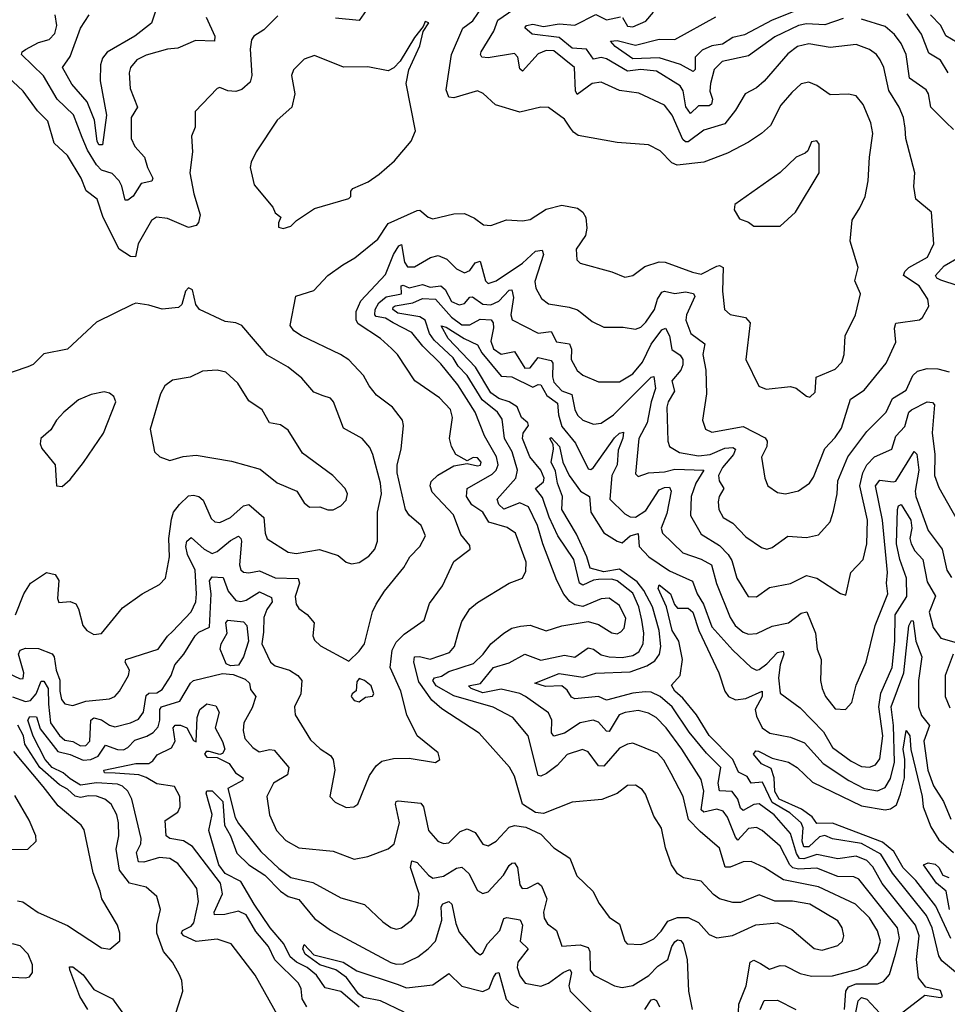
# Model space of a CAD drawing. Extents: x 1552033 to 1694788, y 811965 to 917215.
# Tile 505 of 632: x 1643073 to 1646601, y 895965 to 899707. Entities that reach past the tile are written whole.
import ezdxf

# ---------------------------------------------------------------- set-up
doc = ezdxf.new("R2010")
doc.units = 0

msp = doc.modelspace()

# ---------------------------------------------------------------- linework, layer by layer
at = {"layer": '0CON20XD'}
for points in [[(1643025, 897225.7), (1643075, 897202), (1643086.3, 897203.7), (1643088.7, 897225), (1643069.2, 897295), (1643075, 897310.7), (1643095, 897319), (1643145, 897317), (1643196.9, 897296.9), (1643204.9, 897284.9), (1643212.8, 897235), (1643226.6, 897196.6), (1643225.7, 897155), (1643233.1, 897123.1), (1643245, 897106.7), (1643275, 897100.4), (1643325, 897117.5), (1643414.7, 897125.3), (1643434.7, 897135.3), (1643453.5, 897155), (1643487.9, 897215), (1643490.8, 897235), (1643474.4, 897265), (1643477.1, 897275), (1643600, 897315), (1643635, 897364.5), (1643655, 897381.5), (1643725, 897457.1), (1643742.7, 897495), (1643746.2, 897525), (1643740.4, 897615), (1643711.8, 897675), (1643704.8, 897705), (1643709.1, 897725), (1643725, 897739.1), (1643775, 897695.2), (1643805, 897678.6), (1643825, 897685.2), (1643875, 897727.9), (1643905, 897744.6), (1643915, 897735.8), (1643916.7, 897725), (1643908.9, 897635), (1643915, 897616.7), (1643925, 897607.7), (1643945, 897604.7), (1643985, 897612), (1644045.2, 897585.2), (1644132.9, 897582.9), (1644137.4, 897565), (1644121.1, 897515), (1644125.4, 897485.4), (1644135, 897469.2), (1644166.9, 897446.9), (1644192.9, 897415), (1644188.6, 897365), (1644195, 897348.8), (1644217.6, 897327.6), (1644325, 897268.8), (1644365, 897306.4), (1644384.2, 897335), (1644415, 897456.7), (1644429.4, 897485), (1644461.1, 897535), (1644534.5, 897625), (1644557.3, 897665), (1644594.6, 897705), (1644617.1, 897745), (1644600.8, 897785), (1644555, 897823.9), (1644541.2, 897845), (1644508.9, 897985), (1644508.8, 898015), (1644524.6, 898075), (1644532.9, 898165), (1644529.4, 898185), (1644491.5, 898235), (1644430.5, 898280.5), (1644401.9, 898315), (1644381.4, 898355), (1644325, 898414.6), (1644293.6, 898435), (1644144.6, 898505), (1644115.5, 898525), (1644102.2, 898545), (1644123.6, 898656.4), (1644192.6, 898677.4), (1644245.7, 898735), (1644302.5, 898775), (1644348.5, 898801.5), (1644435, 898873.1), (1644475, 898932.1), (1644585, 898982.2), (1644595, 898982.9), (1644626.6, 898956.6), (1644645, 898950.7), (1644725, 898968.8), (1644765, 898970.5), (1644803.2, 898953.2), (1644837.5, 898927.5), (1644865, 898924.3), (1644925, 898946), (1644985, 898942.5), (1645015, 898947.1), (1645075, 898987.5), (1645135, 899002.5), (1645195, 898990.6), (1645215.3, 898975.3), (1645226.9, 898955), (1645230.5, 898915), (1645225, 898886.7), (1645190, 898835), (1645192.5, 898795), (1645205, 898781.5), (1645325, 898748.5), (1645375, 898728.2), (1645405, 898734.7), (1645451, 898769), (1645505, 898787.2), (1645528, 898785), (1645632.7, 898747.3), (1645665, 898740), (1645725, 898770.3), (1645735, 898772.9), (1645748.2, 898765), (1645746.2, 898675), (1645753.5, 898605), (1645775, 898586.9), (1645833.8, 898575), (1645850.8, 898555), (1645834.4, 898415), (1645884.4, 898314.4), (1645912.5, 898302.5), (1646005, 898312.5), (1646026.2, 898306.2), (1646065, 898275.8), (1646077.7, 898272.3), (1646098.8, 898291.2), (1646102.1, 898347.9), (1646175, 898378.9), (1646200, 898405), (1646209.3, 898435), (1646212.5, 898505), (1646251.9, 898585), (1646270.6, 898665), (1646250, 898715), (1646261.9, 898765), (1646231.8, 898865), (1646239.4, 898945), (1646268.3, 898991.7), (1646288.5, 899035), (1646300, 899095), (1646304.6, 899184.6), (1646317.8, 899275), (1646310.3, 899315), (1646280.8, 899385), (1646255, 899417.1), (1646225, 899424.4), (1646155, 899421.5), (1646105, 899457.1), (1646075, 899469.5), (1646045, 899463.3), (1646009.2, 899430.7), (1645967.5, 899382.5), (1645929.3, 899305), (1645894.5, 899275), (1645845, 899241.5), (1645765, 899200.4), (1645674.6, 899165.4), (1645573.7, 899153.6), (1645553.7, 899163.6), (1645509.1, 899209.1), (1645465, 899231.1), (1645345, 899240.8), (1645197.3, 899267.3), (1645179.1, 899279.1), (1645168.6, 899295), (1645145, 899328.5), (1645085, 899373.5), (1645055, 899374.5), (1644975, 899356.2), (1644882.9, 899382.9), (1644836.1, 899426.1), (1644815, 899437.3), (1644725, 899410), (1644705, 899412.2), (1644695, 899440), (1644715.2, 899575), (1644759.3, 899675), (1644796.8, 899703.2), (1644835, 899758.9)], [(1643046.2, 897133.9), (1643095, 897115.4), (1643115, 897119.2), (1643136.4, 897145), (1643155, 897192.9), (1643165, 897192.9), (1643181.2, 897165), (1643183.3, 897105), (1643191.2, 897035), (1643225, 896986.5), (1643245, 896968.8), (1643275, 896963.5), (1643305, 896947.5), (1643325, 896948.9), (1643340.6, 896965), (1643344.4, 897045), (1643355, 897053.3), (1643385, 897046.6), (1643415, 897025.2), (1643435, 897019.8), (1643495, 897034), (1643525, 897048.4), (1643543.8, 897075), (1643555, 897138.8), (1643565, 897147.4), (1643595, 897148), (1643615, 897161.6), (1643650, 897215), (1643663.6, 897255), (1643698.2, 897295), (1643740.5, 897365), (1643755, 897378.9), (1643795, 897398.8), (1643802.1, 897525), (1643795.6, 897574.4), (1643805, 897590), (1643847.3, 897587.3), (1643866.2, 897535), (1643895, 897499.5), (1643915, 897495.7), (1643935, 897500.2), (1643985, 897532), (1644031, 897511), (1644033.9, 897495), (1644013.6, 897465), (1644002.4, 897435), (1644000.3, 897379.7), (1643994.8, 897334.8), (1644026.9, 897265), (1644045, 897251.7), (1644100, 897235), (1644131.5, 897215), (1644146, 897196), (1644142.2, 897145), (1644118.5, 897095), (1644121.4, 897065), (1644179.7, 896969.7), (1644215.9, 896935.9), (1644255, 896910), (1644265.7, 896895), (1644271.4, 896855), (1644252.9, 896755), (1644272.6, 896732.6), (1644315, 896712.5), (1644344.5, 896715.5), (1644359.2, 896725), (1644404.3, 896835), (1644428.9, 896871.1), (1644450.7, 896889.3), (1644495, 896898.9), (1644555, 896900.8), (1644655, 896883.8), (1644671.2, 896895), (1644665, 896920), (1644585, 896985.7), (1644545.2, 897065.2), (1644523.2, 897155), (1644482.2, 897245), (1644490.5, 897310.5), (1644505, 897340.8), (1644535, 897372.1), (1644611.5, 897425), (1644632.4, 897487.6), (1644681.1, 897555), (1644725, 897647.5), (1644786.5, 897695), (1644785, 897708.8), (1644750.7, 897750.7), (1644723.1, 897825), (1644641.5, 897911.5), (1644634.6, 897935), (1644638.3, 897951.7), (1644663.7, 897976.3), (1644725, 898011.8), (1644775, 898020), (1644815, 898011.2), (1644825.7, 898014.3), (1644828.2, 898025), (1644815, 898042.2), (1644797.5, 898042.5), (1644775, 898030), (1644732.5, 898055), (1644715.3, 898085.3), (1644707.5, 898115), (1644718.9, 898195), (1644711.8, 898225), (1644669.8, 898269.8), (1644576.2, 898335), (1644510.8, 898435), (1644486.9, 898456.9), (1644445, 898495.8), (1644360.8, 898550.8), (1644352.6, 898565), (1644352.5, 898597.5), (1644370.9, 898639.1), (1644465, 898738.2), (1644495, 898814.7), (1644515, 898847.9), (1644525, 898852.5), (1644536.4, 898785), (1644548.1, 898768.1), (1644575, 898767.8), (1644636.3, 898803.7), (1644665, 898810.4), (1644697.5, 898797.5), (1644735, 898760.4), (1644765, 898744.7), (1644785, 898753.6), (1644805, 898783.3), (1644825, 898789.2), (1644845, 898714), (1644855, 898704.5), (1644885, 898714.6), (1644985, 898782.3), (1645035, 898826.8), (1645060.5, 898830.5), (1645065.6, 898815), (1645032.6, 898712.6), (1645036.6, 898686.6), (1645057.7, 898647.7), (1645085, 898626.9), (1645163.3, 898615), (1645195, 898604.4), (1645211.1, 898591.1), (1645250.1, 898560.1), (1645295, 898538.1), (1645368.7, 898538.7), (1645415, 898530.6), (1645435, 898538.2), (1645455, 898557.3), (1645487.7, 898605), (1645498.4, 898645), (1645515, 898671), (1645525, 898674.8), (1645565, 898667), (1645605, 898672.9), (1645636.1, 898666.1), (1645640.5, 898655), (1645608.9, 898585), (1645606.8, 898565), (1645626.2, 898515), (1645679.2, 898475), (1645671.9, 898435), (1645683.1, 898375), (1645685.4, 898285), (1645669.6, 898185), (1645681.1, 898151.1), (1645705, 898139.1), (1645825, 898160.6), (1645908.4, 898118.4), (1645916.5, 898105), (1645914.6, 898085.4), (1645894.5, 898044.5), (1645907.1, 897965), (1645918.6, 897935), (1645955, 897910), (1645985.5, 897905.5), (1646035, 897916), (1646076.7, 897945), (1646091.8, 897968.2), (1646135, 898077.5), (1646175, 898118.8), (1646198.6, 898155), (1646232.3, 898265), (1646285, 898299.1), (1646368.9, 898401.1), (1646405, 898481.2), (1646399.7, 898535), (1646405, 898553.3), (1646495, 898566.5), (1646507.1, 898575), (1646531.2, 898618.8), (1646526.7, 898645), (1646494.6, 898695), (1646434.7, 898735), (1646439.7, 898750.3), (1646454.5, 898765.5), (1646526.2, 898805), (1646550, 898855), (1646541.2, 898975), (1646481.9, 899025), (1646473.6, 899073.6), (1646477.2, 899125), (1646443.8, 899255), (1646440.6, 899295), (1646434.5, 899335), (1646417.9, 899375), (1646378.1, 899438.1), (1646360, 899525), (1646346, 899555), (1646331.2, 899575), (1646305, 899593.9), (1646255, 899612.9), (1646155, 899602), (1646075, 899615.2), (1646030.9, 899605), (1645995, 899577.7), (1645905, 899473.2), (1645875, 899448.5), (1645832.2, 899425), (1645796.2, 899363.8), (1645755, 899310.8), (1645675, 899287.3), (1645615, 899243.2), (1645605, 899243), (1645595, 899251.9), (1645555, 899344.5), (1645525, 899382.1), (1645427.8, 899427.8), (1645355, 899438.4), (1645285, 899469.6), (1645251.1, 899465), (1645192.9, 899422.9), (1645186.8, 899436.8), (1645182.8, 899525), (1645105, 899588.4), (1645075, 899589.7), (1645045, 899577.5), (1644985, 899511.5), (1644975, 899520), (1644968.3, 899565), (1644955, 899579.1), (1644855, 899561.9), (1644831.4, 899565), (1644825.4, 899575), (1644828.4, 899585), (1644876.4, 899663.6), (1644891.9, 899705), (1644952.4, 899747.6)], [(1643594.5, 899755), (1643575, 899693.6), (1643511.3, 899645), (1643406.2, 899583.8), (1643388.6, 899561.4), (1643380.6, 899535), (1643379.5, 899475), (1643404.2, 899344.2), (1643388.5, 899231.5), (1643375, 899231.8), (1643367.5, 899245), (1643357.6, 899325), (1643329.8, 899395), (1643271.5, 899461.5), (1643236.2, 899525), (1643265, 899567.5), (1643304.5, 899675.5), (1643337.9, 899725)], [(1644400, 899755), (1644365, 899704.1), (1644275, 899712.5)], [(1644055, 899721.9), (1644001.9, 899668.1), (1643964.2, 899645), (1643955, 899630), (1643950.4, 899595), (1643956.8, 899495), (1643950.5, 899469.5), (1643917.8, 899442.2), (1643895.4, 899434.6), (1643865, 899436.7), (1643835, 899449.2), (1643825, 899446), (1643741.2, 899358.8), (1643741.3, 899298.7), (1643727.1, 899265), (1643730.5, 899205), (1643721.1, 899125), (1643736.1, 899045), (1643759.6, 898965), (1643754, 898936), (1643745, 898924.5), (1643715, 898916.8), (1643635, 898951.5), (1643593.7, 898956.3), (1643575, 898944), (1643523.7, 898855), (1643514.2, 898805.8), (1643495, 898807.3), (1643451.5, 898835), (1643390.5, 898955), (1643367.5, 899025), (1643326.8, 899056.8), (1643306.7, 899105), (1643255, 899190.6), (1643205, 899238), (1643180.9, 899320.9), (1643141, 899361), (1643086.2, 899435), (1642987.3, 899527.3)], [(1643783.1, 899716.9), (1643815.9, 899645), (1643814.4, 899625.6), (1643741.6, 899628.4), (1643675, 899598.5), (1643635, 899595.4), (1643555, 899572.2), (1643518.6, 899555), (1643494.7, 899525.3), (1643490, 899505), (1643493.5, 899445), (1643521.9, 899375), (1643497.3, 899335), (1643497.7, 899255), (1643511.8, 899225), (1643548.1, 899185), (1643558.9, 899145), (1643579.2, 899105), (1643576.5, 899093.5), (1643535.9, 899084.1), (1643505, 899036.5), (1643485, 899021.8), (1643475, 899021.5), (1643462.3, 899075), (1643451.5, 899095), (1643425, 899121.9), (1643385, 899135.3), (1643365, 899155.2), (1643331.2, 899211.2), (1643311, 899259), (1643278.4, 899345), (1643215.6, 899405), (1643164.1, 899494.1), (1643080.7, 899575), (1643082.5, 899585), (1643095, 899594.1), (1643145, 899620.3), (1643185, 899631.8), (1643207.5, 899655), (1643214.7, 899685), (1643207.9, 899725)], [(1646205, 899711.4), (1646135, 899687.4), (1646065, 899690.8), (1646035, 899685.5), (1645945, 899642), (1645845, 899569.7), (1645745, 899547.8), (1645715, 899517.8), (1645700.2, 899465), (1645698, 899435), (1645708, 899405), (1645703.8, 899386.2), (1645695, 899379.8), (1645655, 899379.4), (1645625, 899350), (1645606.4, 899376.4), (1645596.4, 899436.4), (1645585, 899455.3), (1645495, 899511.3), (1645435, 899517.6), (1645385, 899511.5), (1645305, 899558.3), (1645285, 899563.2), (1645255, 899557.4), (1645228.8, 899595), (1645175, 899598.7), (1645125, 899639.8), (1645022.2, 899652.2), (1644994.4, 899675.6), (1645001.2, 899685), (1645025, 899689.6), (1645065, 899680.9), (1645125, 899691.6), (1645185, 899686.1), (1645265, 899727.4), (1645305, 899706.6), (1645357.8, 899717.8)], [(1646028.1, 899741.9), (1645935.3, 899705), (1645829.9, 899650.1), (1645785, 899639.7), (1645746.5, 899613.5), (1645705, 899607.6), (1645668.8, 899591.2), (1645642.1, 899565), (1645641.9, 899518.1), (1645635, 899509.6), (1645586.3, 899536.3), (1645505, 899562.2), (1645405, 899558.1), (1645338.2, 899605), (1645320, 899625), (1645345, 899627.8), (1645415, 899610.7), (1645505, 899633.4), (1645565, 899631.5), (1645721.4, 899718.6)], [(1645365.3, 899715), (1645385, 899682.2), (1645405, 899679.5), (1645455, 899701.8), (1645483.8, 899736.2)], [(1646604.8, 899504.8), (1646575, 899553.8), (1646530.4, 899580.4), (1646502.6, 899652.6), (1646449, 899729)], [(1646702.8, 899582.8), (1646595.7, 899645.7), (1646576, 899685), (1646537.2, 899725)], [(1644075, 898913.8), (1644105, 898922.5), (1644126.4, 898943.6), (1644195, 898989.2), (1644325, 899027.5), (1644332.5, 899035), (1644333.3, 899055), (1644340, 899065), (1644399.2, 899090.8), (1644440.5, 899119.5), (1644499.1, 899170.9), (1644562, 899245), (1644578.8, 899285), (1644543.3, 899465), (1644553.1, 899516.9), (1644595, 899607.5), (1644608.3, 899661.7), (1644630, 899695), (1644615, 899700), (1644608.3, 899681.7), (1644575, 899640), (1644520.3, 899549.7), (1644495.8, 899524.2), (1644475, 899512.5), (1644397.4, 899527.4), (1644305, 899527.3), (1644195, 899570.5), (1644155, 899556.9), (1644115, 899516.2), (1644107.5, 899495), (1644119.2, 899425), (1644108.2, 899375), (1644053.1, 899325), (1643973.3, 899205), (1643953.9, 899166.1), (1643950, 899145), (1643965, 899080), (1644036.7, 898995), (1644045, 898972.5), (1644067, 898957), (1644057.5, 898935), (1644058.3, 898918.3), (1644075, 898913.8)], [(1646625, 899289.4), (1646595, 899318.2), (1646537.8, 899375), (1646529.2, 899425), (1646520.3, 899440.3), (1646457.9, 899485), (1646444.4, 899575), (1646425, 899616.2), (1646400.4, 899650.4), (1646365, 899680.7), (1646275, 899709)], [(1645865, 898922), (1645965, 898922.5), (1646024.2, 898975), (1646114, 899125), (1646113.6, 899233.6), (1646105, 899246.2), (1646085, 899243.3), (1646071.1, 899208.9), (1646060.3, 899199.7), (1646026.2, 899185), (1645965, 899125.7), (1645793.3, 899005), (1645790, 898985), (1645810.7, 898950.7), (1645845, 898938), (1645865, 898922)], [(1646704.5, 898675), (1646576.6, 898716.6), (1646560.8, 898725), (1646556.1, 898735), (1646588.9, 898771.1), (1646645.7, 898804.3)], [(1644057.5, 895917.5), (1643968.5, 896075), (1643877.1, 896195), (1643825, 896211.9), (1643745, 896203.8), (1643697.1, 896225), (1643689.1, 896235), (1643693.1, 896245), (1643725, 896261.9), (1643736, 896275), (1643754.1, 896355), (1643747.3, 896405), (1643725, 896435.5), (1643675, 896500.4), (1643645, 896518.6), (1643605, 896523.1), (1643545, 896504.5), (1643525, 896506), (1643518.1, 896541.9), (1643534, 896575), (1643535.9, 896595), (1643500.4, 896745), (1643484.9, 896774.9), (1643464, 896794), (1643445, 896800.9), (1643365, 896805.9), (1643305, 896798), (1643265, 896821.1), (1643238.2, 896845), (1643197, 896865), (1643169.8, 896895), (1643124.3, 896984.3), (1643104.9, 897045), (1643111.7, 897058.3), (1643136.9, 897056.9), (1643151.9, 897011.9), (1643218.6, 896925), (1643265, 896914.1), (1643315, 896892.4), (1643344.5, 896895), (1643371.8, 896908.2), (1643400, 896950), (1643445, 896933.1), (1643468.2, 896931.8), (1643485, 896940.3), (1643511.4, 896968.6), (1643556.6, 896983.4), (1643581.7, 896998.3), (1643600.1, 897019.9), (1643606.7, 897045), (1643606.4, 897085), (1643612.8, 897095), (1643682.8, 897117.2), (1643722.9, 897185), (1643734.9, 897195.1), (1643845, 897222.2), (1643885, 897218.8), (1643930.7, 897200.7), (1643947.2, 897185), (1643950.9, 897160.9), (1643971.4, 897135), (1643958.1, 897091.9), (1643925.8, 897035), (1643923.3, 897005), (1643929.1, 896975), (1643960.3, 896940.3), (1643984.3, 896924.3), (1644025, 896933.8), (1644040.8, 896930.8), (1644096.8, 896865), (1644092.5, 896837.5), (1644038.9, 896805), (1644013.6, 896755), (1644023.4, 896685), (1644050.3, 896625), (1644085, 896587.7), (1644135, 896560), (1644265, 896547.3), (1644345, 896516.2), (1644396.9, 896526.9), (1644475, 896555.5), (1644497.1, 896575), (1644518.1, 896655), (1644502, 896725), (1644504.7, 896735.3), (1644512.5, 896737.5), (1644599.2, 896729.2), (1644608.6, 896715), (1644628.5, 896625), (1644663.1, 896585), (1644685, 896575.5), (1644705, 896578.5), (1644748.1, 896621.9), (1644775, 896631.6), (1644805, 896617.2), (1644835, 896573.1), (1644855, 896566.7), (1644885, 896584.4), (1644935, 896637.7), (1644955, 896644.6), (1644997.8, 896637.8), (1645055, 896611.1), (1645105, 896559.5), (1645165, 896520), (1645192.7, 896452.7), (1645252.9, 896395), (1645277.6, 896347.6), (1645315.8, 896295.8), (1645355, 896268.8), (1645374.3, 896205), (1645383.3, 896195), (1645435, 896192.5), (1645455, 896197.8), (1645485, 896213.4), (1645512.5, 896242.5), (1645538.8, 896281.2), (1645575.3, 896295.3), (1645615, 896294.7), (1645655, 896276.2), (1645695, 896230), (1645725, 896216.9), (1645783.9, 896226.1), (1645873.1, 896266.9), (1645955, 896273.9), (1646009.3, 896249.3), (1646095, 896177.1), (1646125, 896170), (1646185, 896187.8), (1646201.9, 896205), (1646207.3, 896225), (1646201.8, 896255), (1646185, 896281.5), (1646078.6, 896345), (1646012.8, 896357.3), (1645945, 896356.2), (1645885, 896380.5), (1645815, 896351.1), (1645785, 896352.2), (1645735, 896366.2), (1645711.6, 896381.6), (1645665, 896432.9), (1645598, 896445), (1645575, 896461.2), (1645551.6, 896495), (1645529.2, 896559.2), (1645514.1, 896634.1), (1645485, 896679.2), (1645453.6, 896763.6), (1645441.1, 896781.1), (1645415, 896797.5), (1645385, 896795.9), (1645345, 896766.3), (1645286.8, 896743.2), (1645175, 896732.5), (1645065, 896690), (1645035, 896694), (1644985.5, 896725.5), (1644955, 896831.4), (1644936.4, 896866.4), (1644821.1, 896995), (1644678.2, 897088.2), (1644641, 897121), (1644591, 897191), (1644572.4, 897265), (1644574.7, 897285), (1644593.3, 897286.7), (1644635, 897276.5), (1644707.7, 897302.3), (1644727.3, 897325), (1644740.4, 897375), (1644755, 897419.2), (1644785, 897467.8), (1644815, 897492.2), (1644934.6, 897565.4), (1644985.3, 897584.7), (1644998.8, 897611.2), (1644999.7, 897645), (1644959.5, 897755), (1644926.7, 897776.7), (1644857.3, 897797.3), (1644835.3, 897835), (1644793.3, 897863.3), (1644772.9, 897895), (1644775, 897925.4), (1644870.7, 897979.3), (1644885.2, 897994.8), (1644892.5, 898015), (1644886.1, 898046.1), (1644841.3, 898125), (1644805.2, 898215), (1644739.1, 898319.1), (1644675, 898399.3), (1644606.4, 898466.4), (1644565, 898518), (1644493.2, 898555), (1644465, 898572.4), (1644429.2, 898579.2), (1644423.5, 898585), (1644424.8, 898605), (1644439.4, 898630.6), (1644466.7, 898653.3), (1644525.3, 898664.7), (1644524.8, 898695), (1644532.3, 898697.7), (1644555, 898688.2), (1644605, 898700.2), (1644635, 898689.9), (1644675, 898695.7), (1644691.3, 898681.3), (1644715, 898635.7), (1644745, 898622.9), (1644765, 898628.1), (1644785, 898652.7), (1644795, 898653.6), (1644835, 898626.2), (1644865, 898623), (1644895, 898636.8), (1644935, 898678.8), (1644945, 898680.9), (1644951.6, 898651.6), (1644940.9, 898585), (1644946.6, 898566.6), (1645045, 898515.2), (1645095, 898522.6), (1645115, 898483.3), (1645164.8, 898474.8), (1645172, 898455), (1645171.2, 898415), (1645193.8, 898373.8), (1645215, 898355.4), (1645275, 898330.4), (1645355, 898330.6), (1645405, 898361.6), (1645442.4, 898405), (1645475, 898473.6), (1645515, 898528.9), (1645530, 898535), (1645544.8, 898505), (1645553.4, 898453.4), (1645585, 898432), (1645595.2, 898415), (1645595.8, 898395), (1645587.7, 898375), (1645553.2, 898335), (1645563.5, 898295), (1645539.5, 898255), (1645534.2, 898235), (1645538.8, 898105), (1645545, 898084.4), (1645582.6, 898062.6), (1645655, 898049.6), (1645699.2, 898055), (1645755, 898078.3), (1645785, 898080.9), (1645795.2, 898075.2), (1645787.6, 898055), (1645746.3, 898005), (1645730.4, 897975), (1645733.1, 897955), (1645750.9, 897925), (1645734, 897895), (1645730, 897875), (1645732.4, 897845), (1645749.1, 897815), (1645785, 897793.2), (1645835, 897741.8), (1645895, 897700.5), (1645915, 897694.6), (1645935, 897700.5), (1645995, 897744.4), (1646065, 897738.8), (1646111.2, 897748.8), (1646155, 897798.1), (1646168.9, 897838.9), (1646182.5, 897905), (1646185.3, 897955), (1646223, 898045), (1646295, 898141.8), (1646368.8, 898215), (1646392.1, 898267.9), (1646445, 898299.6), (1646470.3, 898355), (1646488.2, 898371.8), (1646525, 898381.3), (1646565, 898380.3), (1646608.7, 898368.7)], [(1643057.7, 897445), (1643088.9, 897525), (1643114, 897566), (1643175, 897606), (1643207.8, 897597.8), (1643222.8, 897575), (1643217.1, 897507.1), (1643221.8, 897491.8), (1643265, 897496.1), (1643286.5, 897486.5), (1643297.4, 897467.4), (1643314.2, 897405), (1643329.2, 897385), (1643355, 897370), (1643385, 897374), (1643465, 897472), (1643539.2, 897525), (1643605, 897560.5), (1643628.5, 897585), (1643643.6, 897665), (1643640.8, 897735), (1643651, 897809), (1643658.9, 897835), (1643681.2, 897865), (1643715, 897897.1), (1643735, 897899.7), (1643754.4, 897894.4), (1643770.8, 897880.7), (1643801.6, 897811.6), (1643815, 897799.1), (1643835, 897796.1), (1643875, 897815.3), (1643925, 897860), (1643945, 897864.7), (1644001.8, 897815), (1644007.1, 897755), (1644015, 897733.5), (1644095, 897682.9), (1644125, 897678.8), (1644213.4, 897693.4), (1644285, 897670), (1644315.4, 897645.4), (1644335, 897638.5), (1644365, 897644.5), (1644401.7, 897668.3), (1644423.8, 897695), (1644434.6, 897725), (1644434.7, 897835), (1644448.9, 897905), (1644445.9, 897945), (1644416.9, 898055), (1644405, 898080.9), (1644375.3, 898115.3), (1644305, 898154.3), (1644267.3, 898255), (1644255, 898268.1), (1644227.5, 898277.5), (1644191.9, 898291.9), (1644146.7, 898345), (1644095, 898386.4), (1644015, 898432.2), (1643918.1, 898545), (1643895, 898554.5), (1643855, 898559.4), (1643757.5, 898605), (1643743.3, 898625), (1643730.7, 898680.7), (1643715, 898687.5), (1643703.8, 898675), (1643690, 898625), (1643677, 898613), (1643615, 898606.7), (1643565, 898622.5), (1643515, 898629.2), (1643502.5, 898625), (1643365, 898558), (1643255.4, 898454.6), (1643165, 898436.9), (1643125, 898397.1), (1643105, 898387.5), (1642995, 898351.5)], [(1645807.1, 895935), (1645808.6, 895965), (1645835.6, 896035), (1645851.1, 896125), (1645865, 896132.7), (1645890.2, 896120.2), (1645925, 896098.2), (1645965, 896111.6), (1645985, 896111.3), (1646041.2, 896081.2), (1646085, 896072), (1646165, 896073.1), (1646261.1, 896098.9), (1646296.4, 896115), (1646335, 896163.9), (1646346.8, 896205), (1646335, 896243.8), (1646305, 896292.9), (1646252.5, 896345), (1646110.9, 896410.9), (1645978.4, 896438.4), (1645905, 896484.7), (1645855, 896507.1), (1645825, 896506.3), (1645775, 896485.7), (1645755.9, 896485.9), (1645735, 896558.5), (1645661, 896621), (1645617.1, 896667.1), (1645596.7, 896755), (1645551.5, 896841.5), (1645522.5, 896892.5), (1645498.9, 896918.9), (1645405, 896957.3), (1645385, 896954), (1645355, 896937.8), (1645295, 896870), (1645275, 896870.9), (1645235, 896924.4), (1645213.5, 896933.5), (1645155, 896913.8), (1645117, 896873), (1645077.4, 896842.6), (1645055, 896832.1), (1645045.8, 896835), (1645007.1, 896985), (1644949.2, 897055), (1644873.9, 897093.9), (1644725, 897137.3), (1644657.4, 897175), (1644645.2, 897195), (1644650.5, 897205), (1644677.6, 897212.4), (1644705, 897229.8), (1644799.7, 897260.3), (1644836.3, 897295), (1644865.5, 897334.5), (1644914.8, 897375.2), (1644945, 897394.7), (1644977.6, 897402.4), (1645015.2, 897405.2), (1645075, 897384.5), (1645135, 897403.6), (1645235, 897420), (1645275, 897408.2), (1645325, 897376.7), (1645345, 897372.8), (1645360, 897380), (1645371.8, 897395), (1645378.5, 897431.5), (1645355, 897481.1), (1645315, 897508.7), (1645285, 897506), (1645215, 897477.3), (1645185, 897482.9), (1645165.7, 897495.7), (1645143.3, 897523.3), (1645116.2, 897576.2), (1645062.4, 897715), (1645042.2, 897785), (1645008.4, 897855), (1644975, 897870.3), (1644915, 897846.8), (1644895.6, 897865), (1644888.8, 897885), (1644959.7, 897965), (1644966.5, 897995), (1644945.8, 898065), (1644916.7, 898115), (1644908.8, 898188.8), (1644890, 898215), (1644831.7, 898261.7), (1644775.1, 898355), (1644740.6, 898390.6), (1644721.8, 898421.8), (1644649.3, 898489.3), (1644632.3, 898515), (1644615, 898565.1), (1644595, 898577.2), (1644512, 898592), (1644493, 898605), (1644493.4, 898615), (1644500.9, 898619.1), (1644568.9, 898631.1), (1644605, 898647.4), (1644655, 898644.8), (1644715, 898576.6), (1644755, 898547.6), (1644785, 898547.8), (1644825, 898569), (1644866.6, 898566.6), (1644874.4, 898554.4), (1644875.4, 898535.4), (1644864.9, 898485), (1644875, 898456.6), (1644905, 898435.3), (1644955, 898446), (1644995, 898383.2), (1645015, 898383.4), (1645045, 898422.6), (1645095, 898411.4), (1645101.2, 898401.2), (1645099.6, 898349.6), (1645105, 898328.8), (1645135, 898296.3), (1645172.7, 898282.7), (1645185, 898225.6), (1645195, 898204.5), (1645215, 898184.7), (1645255, 898169.6), (1645285, 898173.8), (1645332, 898205), (1645475, 898348.5), (1645485, 898350.6), (1645491.9, 898305), (1645474.9, 898255.1), (1645460.1, 898175), (1645427.6, 898115), (1645415, 897981.2), (1645425, 897971.4), (1645465.2, 897984.8), (1645525, 897989.1), (1645565, 897998.8), (1645675.2, 897995.2), (1645644.8, 897945), (1645627.2, 897895), (1645625, 897822), (1645665, 897751.3), (1645735, 897709), (1645768.3, 897675), (1645781.2, 897651.2), (1645800.6, 897585), (1645844.2, 897515), (1645875, 897513.8), (1645925, 897548.5), (1646005, 897564.6), (1646065.4, 897594.6), (1646105, 897584.6), (1646195, 897525.8), (1646215, 897520), (1646234.1, 897605.9), (1646280.5, 897655), (1646295.6, 897714.4), (1646297.2, 897805), (1646268.8, 897935), (1646280.2, 897985), (1646295, 898014.7), (1646324.3, 898045.7), (1646390, 898075), (1646405.5, 898124.5), (1646439.6, 898160.4), (1646454.8, 898215), (1646465.5, 898224.5), (1646525, 898254.3), (1646545, 898252), (1646552.9, 898242.9), (1646543, 898137), (1646553.5, 898055), (1646552.8, 897975), (1646568.9, 897928.9)], [(1645375.6, 897074.4), (1645353.8, 897065), (1645315, 897001.1), (1645305, 897003.1), (1645275, 897037.7), (1645254.7, 897044.7), (1645205, 897034.4), (1645145, 896995.8), (1645105, 896983.6), (1645096.5, 896996.5), (1645096.8, 897045), (1645085, 897072.5), (1644997.3, 897135), (1644975, 897146.1), (1644905, 897162.8), (1644835, 897148.2), (1644790.6, 897165), (1644780.8, 897175), (1644825.4, 897184.6), (1644875, 897245.2), (1644935, 897262.3), (1644995, 897295.3), (1645055, 897272.4), (1645145, 897292.3), (1645185, 897284.3), (1645235, 897320.2), (1645255, 897315.2), (1645285, 897293.4), (1645315, 897285.9), (1645365, 897283.5), (1645405, 897290.4), (1645427.8, 897305), (1645444.4, 897335), (1645446.8, 897375), (1645439.7, 897425), (1645427.6, 897475), (1645405, 897527.5), (1645345, 897574.6), (1645325, 897581), (1645275, 897579.4), (1645255, 897576.7), (1645215, 897557.9), (1645202.2, 897565), (1645180.7, 897655), (1645120, 897745), (1645086.7, 897816.7), (1645061.4, 897891.4), (1645035.4, 897925), (1645065, 897950.8), (1645067.9, 897965), (1645055.5, 897995), (1645013.4, 898045), (1644985.5, 898115), (1644988.1, 898135), (1645007.8, 898165), (1645005.3, 898175), (1644982.4, 898195), (1644965, 898236.1), (1644935, 898254.4), (1644895, 898266.8), (1644865, 898289.4), (1644806.6, 898386.6), (1644702.4, 898495), (1644676.1, 898543.9), (1644695, 898539), (1644764.1, 898495), (1644815, 898471.5), (1644830.5, 898440.5), (1644905, 898351.9), (1644945, 898349.7), (1645025, 898310.5), (1645045, 898321), (1645055, 898318.7), (1645078.2, 898278.2), (1645119.2, 898249.2), (1645122.7, 898205), (1645135, 898160.8), (1645187, 898097), (1645235, 897999.4), (1645245, 897997.5), (1645255, 898004.6), (1645335, 898118.2), (1645355, 898136), (1645369.1, 898139.1), (1645366.9, 898116.9), (1645349.5, 898070.5), (1645345.5, 898015), (1645325.4, 897975), (1645318.2, 897885), (1645375, 897828.4), (1645395, 897817.4), (1645415, 897816.5), (1645455, 897841.3), (1645505, 897919.6), (1645525, 897929.3), (1645545, 897930), (1645551.1, 897915), (1645535, 897829.6), (1645513.3, 897775), (1645518.2, 897755), (1645595, 897680.6), (1645665, 897656.5), (1645704.5, 897634.5), (1645723.7, 897563.7), (1645775.2, 897435), (1645794.7, 897405), (1645825, 897378.6), (1645845, 897371.2), (1645876.1, 897373.9), (1645935, 897402.6), (1645996.9, 897415), (1646045, 897450.8), (1646066.4, 897456.4), (1646099.7, 897375), (1646106.5, 897315), (1646120.9, 897275), (1646119.3, 897195), (1646125.3, 897165.3), (1646137.7, 897135), (1646175, 897088.2), (1646213.3, 897085), (1646238.3, 897111.7), (1646255, 897177.5), (1646292.9, 897265), (1646326.6, 897405), (1646374.4, 897525), (1646370, 897565), (1646373.6, 897606.4), (1646354.4, 897805), (1646328, 897935), (1646345, 897956.8), (1646395, 897950), (1646405, 897953.5), (1646475, 898065.6), (1646485.2, 898055.2), (1646493.3, 897995), (1646478.3, 897915), (1646480.9, 897895), (1646528.8, 897765), (1646581.6, 897695), (1646598.7, 897615), (1646617.2, 897587.2)], [(1644265, 897844.4), (1644295, 897859.2), (1644315, 897881.2), (1644320.6, 897905), (1644310.8, 897925), (1644264.5, 897974.5), (1644149.4, 898059.4), (1644095, 898147.5), (1644065, 898167.5), (1644024, 898175), (1643995, 898224), (1643945, 898258.8), (1643903.3, 898325), (1643857.4, 898367.4), (1643825, 898375.5), (1643768.5, 898371.5), (1643721.7, 898348.3), (1643655, 898336.7), (1643625.7, 898315), (1643609.5, 898285), (1643569.3, 898150.7), (1643586.2, 898065), (1643606.2, 898045), (1643645, 898031.4), (1643695, 898047.3), (1643745, 898052.3), (1643879.1, 898029.1), (1643988.1, 897998.1), (1644053, 897947), (1644128, 897915), (1644155, 897871.2), (1644175, 897854.2), (1644215, 897855.6), (1644245, 897844.5), (1644265, 897844.4)], [(1643235, 897932.9), (1643265, 897960), (1643316.1, 898023.9), (1643392.5, 898135), (1643438.9, 898255), (1643431.5, 898275), (1643415, 898287.3), (1643395, 898293.3), (1643345, 898281.9), (1643297.6, 898262.4), (1643240.8, 898215), (1643212.9, 898185), (1643191.3, 898148.7), (1643154, 898115), (1643150.8, 898095), (1643157.9, 898077.9), (1643208.6, 898015), (1643213.3, 897935), (1643235, 897932.9)], [(1646405, 895914.7), (1646515, 896000), (1646575, 895990), (1646583.3, 895995), (1646575, 896017.5), (1646519.5, 896029.5), (1646490.9, 896065), (1646483.7, 896135), (1646493.5, 896225), (1646480.2, 896265), (1646353.5, 896423.5), (1646317.4, 896487.4), (1646295, 896511), (1646255, 896527.6), (1646185, 896517.7), (1646105, 896534.2), (1646055, 896517.7), (1646039.5, 896519.5), (1646027.7, 896537.7), (1646004.5, 896614.5), (1645942.1, 896685), (1645885, 896727.1), (1645865, 896724.3), (1645825, 896700.8), (1645815, 896710), (1645804.3, 896744.3), (1645783.4, 896773.4), (1645735, 896776.7), (1645729.5, 896805), (1645740, 896865), (1645685, 896918.7), (1645618.9, 896998.9), (1645555, 897095.8), (1645509.1, 897135), (1645475, 897151), (1645452.4, 897152.4), (1645405, 897147.8), (1645305, 897120.6), (1645274.1, 897134.1), (1645185, 897125.7), (1645171.5, 897131.5), (1645155, 897158.7), (1645135, 897174.8), (1645072.5, 897172.5), (1645031.9, 897185), (1645125, 897221.9), (1645215, 897208.2), (1645265, 897223), (1645395, 897228.7), (1645458.8, 897251.2), (1645489.4, 897270.6), (1645506.3, 897295), (1645511.5, 897325), (1645505.1, 897385.1), (1645480.4, 897475), (1645447.3, 897537.3), (1645421.1, 897571.1), (1645355, 897618.1), (1645295, 897608.3), (1645242.9, 897622.9), (1645230.2, 897665), (1645191.1, 897751.1), (1645135.7, 897845), (1645137.4, 897895), (1645118.3, 897945), (1645110.6, 897990.6), (1645094.8, 898025), (1645103.4, 898075), (1645102, 898092), (1645090, 898115), (1645095, 898118.6), (1645125.9, 898085), (1645138.8, 898025), (1645163.4, 897975), (1645205.7, 897915.7), (1645240, 897895), (1645245.4, 897835), (1645295, 897756.5), (1645345, 897724.6), (1645365, 897719.2), (1645395, 897744.8), (1645425, 897754.4), (1645428.8, 897705), (1645465.7, 897665.7), (1645545, 897611.9), (1645632.6, 897572.6), (1645649.2, 897525), (1645674, 897485), (1645705, 897400), (1645785, 897311.1), (1645855.3, 897245.3), (1645875, 897234.4), (1645885, 897237.3), (1645915, 897259.2), (1645955, 897301.9), (1645977.3, 897307.3), (1645980, 897295), (1645966, 897255), (1645959.4, 897205), (1645965, 897147.5), (1646041.9, 897091.9), (1646130, 897000), (1646165, 896941.2), (1646235, 896888.6), (1646275, 896868.6), (1646305, 896865.8), (1646328.2, 896875), (1646345, 896897.8), (1646355.7, 896985), (1646341, 897095), (1646347.9, 897147.9), (1646390.8, 897245), (1646401.1, 897345), (1646402.3, 897445), (1646446.6, 897515), (1646445.9, 897585), (1646420, 897655), (1646408.1, 897715), (1646411.2, 897845), (1646415, 897858.9), (1646425, 897864.6), (1646462.9, 897805), (1646465.8, 897775), (1646458.9, 897735), (1646463.5, 897715), (1646477.7, 897687.7), (1646508.3, 897655), (1646525, 897570.4), (1646556.2, 897516.2), (1646532.5, 897455), (1646546.8, 897396.8), (1646575.9, 897355.9), (1646653.1, 897335)], [(1646568.9, 897928.9), (1646672.5, 897745)], [(1646645.7, 896075), (1646580.3, 896130.3), (1646568.5, 896148.5), (1646543.8, 896255), (1646522.5, 896302.5), (1646393.2, 896463.2), (1646347.9, 896535), (1646275, 896575.7), (1646165, 896593.2), (1646135, 896606.3), (1646115, 896601.7), (1646075, 896563), (1646055, 896563.9), (1646049.4, 896585), (1646053.4, 896635), (1646045.5, 896655), (1646001.9, 896691.9), (1645935, 896731.6), (1645898.8, 896808.8), (1645855, 896804.7), (1645840.5, 896830.5), (1645806.6, 896846.6), (1645785.5, 896895), (1645695, 896986.4), (1645647, 897065), (1645595, 897128.6), (1645565.2, 897155), (1645552.5, 897177.5), (1645584.7, 897215), (1645594.4, 897275), (1645580.7, 897345), (1645555, 897385.4), (1645533.4, 897475), (1645501.7, 897545), (1645505, 897559.1), (1645549, 897525), (1645563.9, 897483.9), (1645575, 897470), (1645615, 897470.9), (1645633.5, 897455), (1645656.6, 897385), (1645732.4, 897225), (1645754.8, 897155), (1645769.2, 897135), (1645795, 897122.6), (1645835, 897126.8), (1645897.5, 897155), (1645897.6, 897135), (1645870.1, 897085), (1645875, 897060), (1645896.6, 897015), (1645925.8, 896995), (1646005, 896979.5), (1646058.4, 896958.4), (1646129.6, 896879.6), (1646226.5, 896815), (1646285, 896784.5), (1646335, 896776), (1646365, 896788.9), (1646385, 896822.9), (1646400.2, 896885), (1646396.5, 897025), (1646387, 897095), (1646436, 897224), (1646455, 897403.8), (1646465, 897423.1), (1646471.7, 897421.7), (1646481, 897345), (1646504, 897285), (1646491.3, 897195), (1646491.9, 897095), (1646502.5, 897062.5), (1646532.8, 897025), (1646512.1, 896965), (1646527, 896855), (1646549, 896795), (1646586.1, 896735), (1646615, 896668.9)], [(1643875, 897251), (1643858.9, 897258.9), (1643836.1, 897315), (1643840, 897335), (1643862.1, 897375), (1643857.3, 897415), (1643865, 897424.4), (1643925, 897418.6), (1643937.4, 897405), (1643943.8, 897345), (1643925, 897285.4), (1643905, 897253.7), (1643875, 897251)], [(1646622.8, 897295), (1646593.5, 897215), (1646592.8, 897135), (1646611, 897091)], [(1644365, 897113.8), (1644388, 897132), (1644415, 897136.2), (1644420.8, 897145), (1644410, 897175), (1644385, 897195.7), (1644365, 897203.3), (1644355, 897190), (1644353.6, 897156.4), (1644337.5, 897145), (1644334, 897135), (1644345, 897120), (1644365, 897113.8)], [(1644164.9, 895954.9), (1644147.8, 895985), (1644143.9, 896023.9), (1644134.2, 896045), (1644044, 896134), (1644019.2, 896185), (1643971.7, 896241.7), (1643934.4, 896305), (1643905, 896318.8), (1643854.2, 896305.8), (1643814.6, 896305), (1643813.3, 896315), (1643844.8, 896385), (1643837.5, 896425), (1643730.7, 896565), (1643696.2, 896586.2), (1643644, 896595), (1643631.1, 896605), (1643626.3, 896663.6), (1643675, 896694.6), (1643683.9, 896715), (1643682.9, 896755), (1643662.3, 896792.3), (1643595, 896802.7), (1643555, 896827.4), (1643527.1, 896837), (1643436.8, 896843.2), (1643396.2, 896845), (1643394, 896855), (1643515, 896880.2), (1643565, 896880.5), (1643580.4, 896889.6), (1643596.6, 896913.4), (1643650.4, 896939.6), (1643664.2, 896965), (1643657.7, 897015), (1643665, 897026), (1643685, 897025.8), (1643708.9, 897015), (1643735, 896968), (1643745, 896962.5), (1643748.6, 897055), (1643758.2, 897085), (1643785, 897106.8), (1643818.9, 897098.9), (1643832, 897075), (1643816.3, 897015), (1643845, 896963.5), (1643853.8, 896935), (1643845, 896917.7), (1643835, 896914.3), (1643794, 896926), (1643782.5, 896925), (1643776.5, 896915), (1643785, 896904.3), (1643825, 896902.5), (1643869.5, 896879.5), (1643894.6, 896844.6), (1643923.8, 896825), (1643921.1, 896815), (1643865.3, 896785), (1643893.2, 896675), (1643905, 896652.5), (1643991.1, 896545), (1644058.8, 896481.2), (1644105, 896447.3), (1644187.7, 896427.7), (1644295, 896369.2), (1644385, 896344.5), (1644455, 896277.8), (1644485, 896256.5), (1644505, 896250.9), (1644525, 896255.5), (1644563.5, 896285), (1644576.8, 896305), (1644588.2, 896341.8), (1644592.4, 896385), (1644559.5, 896485), (1644565, 896510.5), (1644585, 896503.8), (1644627.5, 896455), (1644645, 896443.8), (1644685, 896451.6), (1644735, 896482.3), (1644755, 896486.2), (1644781.5, 896461.5), (1644815, 896397.8), (1644835, 896385.5), (1644855, 896391.8), (1644913.3, 896455), (1644935, 896491.8), (1644945, 896501.8), (1644955, 896502.3), (1644966.5, 896485), (1644975, 896418.8), (1644984.4, 896405), (1645005, 896405.9), (1645044.1, 896425.9), (1645057.9, 896415), (1645078.1, 896365), (1645065.8, 896315), (1645067.5, 896292.5), (1645081.1, 896271.1), (1645115.5, 896245), (1645135.7, 896185.7), (1645205, 896190.2), (1645235, 896180.5), (1645241.2, 896165), (1645242.3, 896095), (1645256.7, 896075), (1645335, 896035.4), (1645365, 896028.8), (1645405, 896036), (1645466.1, 896073.9), (1645500.5, 896109.5), (1645538.9, 896135), (1645553.7, 896185), (1645565, 896202.5), (1645575, 896209.3), (1645587.5, 896207.5), (1645596.8, 896195), (1645611.5, 896135), (1645617.1, 896015), (1645630.9, 895945)], [(1646210.2, 895945), (1646215.4, 896014.6), (1646225, 896031), (1646255, 896043), (1646335, 896042.6), (1646358.7, 896051.3), (1646381.5, 896078.5), (1646404.3, 896155.7), (1646419.6, 896215), (1646411.5, 896255), (1646265, 896440.7), (1646245, 896449.5), (1646185, 896450.5), (1646105, 896482.1), (1646035, 896478.7), (1646013.6, 896483.6), (1646001.6, 896495), (1645965, 896565.3), (1645896.8, 896625), (1645875, 896637.1), (1645845, 896632.9), (1645805, 896588.8), (1645795, 896599.5), (1645765.7, 896675.7), (1645749.3, 896699.3), (1645725, 896706.3), (1645675, 896694.5), (1645665, 896703.8), (1645675.4, 896775), (1645665, 896819.5), (1645592, 896935), (1645531.9, 897015), (1645493.3, 897055), (1645465, 897071.1), (1645425, 897081.1), (1645375.6, 897074.4)], [(1643668.2, 895935), (1643693.3, 896015), (1643690, 896055), (1643679.8, 896079.8), (1643654.5, 896125), (1643620.4, 896165), (1643595.6, 896235.6), (1643594.4, 896265.6), (1643609.1, 896325), (1643595.5, 896375), (1643555, 896410), (1643490.9, 896425), (1643452.6, 896475), (1643440.4, 896555), (1643450, 896605), (1643449.2, 896655), (1643442.5, 896685), (1643421.3, 896725), (1643397.8, 896745), (1643365, 896755.6), (1643335, 896757.6), (1643305, 896750.8), (1643285, 896755.4), (1643255, 896782.4), (1643225, 896798.4), (1643150.3, 896865), (1643093.4, 896953.4), (1643087.5, 896985), (1643066.2, 897026.2)], [(1646614.2, 896215), (1646557.3, 896337.3), (1646480.8, 896435), (1646432.9, 896482.9), (1646398.3, 896545), (1646355, 896580.5), (1646165, 896652.8), (1646105, 896651.5), (1646087.6, 896677.6), (1646046.1, 896706.1), (1645961.1, 896745), (1645945, 896773.8), (1645942.5, 896825), (1645931.4, 896861.4), (1645895, 896878.5), (1645863.8, 896915), (1645872.4, 896927.6), (1645882.9, 896927.1), (1645935, 896900), (1645997.1, 896885), (1646029.5, 896865), (1646089, 896809), (1646275, 896718.9), (1646365, 896703.7), (1646385, 896707.2), (1646407.5, 896722.5), (1646423.7, 896765), (1646438.7, 896825), (1646439.2, 896895), (1646432.9, 896935), (1646445, 897005.6), (1646458.5, 896985), (1646462.8, 896932.8), (1646505.8, 896755), (1646509.3, 896715), (1646538.8, 896638.8), (1646569.3, 896589.3), (1646625, 896542.2)], [(1643065, 896357.9), (1643085, 896353.6), (1643143.2, 896313.2), (1643255, 896264.6), (1643385, 896180), (1643415.7, 896174.3), (1643454.1, 896205.9), (1643454.3, 896235), (1643445.6, 896265), (1643385.3, 896365.3), (1643380, 896395), (1643353.2, 896465), (1643318.4, 896628.4), (1643306.9, 896645), (1643219.4, 896719.4), (1643162.5, 896792.5), (1643050.6, 896925)], [(1642985, 896552.7), (1643105, 896553.8), (1643135.7, 896584.3), (1643134.4, 896605), (1643110, 896665), (1643055, 896757.8)], [(1644365, 895953.9), (1644295, 896012.9), (1644235, 896026.8), (1644202.3, 896075), (1644166.7, 896105), (1644125.9, 896125), (1644102.3, 896145), (1644078.5, 896195), (1644026.3, 896255), (1643965.1, 896345.1), (1643915, 896431.4), (1643855, 896461.6), (1643831.4, 896495), (1643792.7, 896625), (1643805.8, 896685.7), (1643782.6, 896767.4), (1643785, 896775.8), (1643805, 896776.6), (1643845.5, 896735), (1643852.5, 896645), (1643875.1, 896605.1), (1643899.4, 896539.4), (1643945.2, 896495), (1644005.9, 896455.9), (1644065, 896394.9), (1644095, 896374.8), (1644135, 896362.9), (1644195, 896290.6), (1644255, 896245.9), (1644485, 896124), (1644505, 896117.1), (1644531.8, 896118.2), (1644587.5, 896145), (1644627.3, 896175), (1644654.8, 896205.2), (1644679.4, 896285), (1644676.1, 896335), (1644683.1, 896346.9), (1644705, 896355.3), (1644716.7, 896345), (1644731.8, 896271.8), (1644745, 896239.1), (1644805, 896167.1), (1644825, 896153.1), (1644835, 896160), (1644852.1, 896195), (1644899.8, 896245), (1644915, 896291.1), (1644925.4, 896294.6), (1644976.2, 896286.2), (1644985.2, 896265), (1644976.2, 896205), (1645007.5, 896175), (1644967.9, 896125), (1644965.3, 896105), (1644975, 896073.3), (1644995.8, 896045), (1645055, 896033.4), (1645085, 896044.8), (1645139.8, 896085), (1645165, 896096.5), (1645171.7, 896085), (1645162.3, 896035), (1645166.8, 896015), (1645275.3, 895905.3)], [(1646608.9, 896325), (1646597.1, 896395), (1646560.3, 896425), (1646510.8, 896495), (1646527.8, 896502.2), (1646555, 896497.1), (1646568.8, 896485), (1646584.3, 896455), (1646607, 896447)], [(1643045, 896068.5), (1643095, 896065.6), (1643110.3, 896069.7), (1643122.5, 896085), (1643122.2, 896115), (1643106.2, 896155), (1643075, 896186.4), (1643046.2, 896195)], [(1644535, 895935.1), (1644445, 895977.4), (1644380.4, 895990.4), (1644362.3, 896005), (1644316.8, 896066.8), (1644275.2, 896095.2), (1644215.3, 896115), (1644159.1, 896155), (1644150.7, 896175), (1644155, 896192), (1644192.2, 896152.2), (1644303.5, 896125), (1644355, 896092), (1644509.1, 896040.9), (1644545, 896027.1), (1644645, 896038.7), (1644705, 896081.8), (1644755, 896033.5), (1644835, 896013.2), (1644858.2, 896025), (1644875, 896066.2), (1644885, 896082.5), (1644895, 896085.6), (1644924, 895984), (1644941.5, 895965), (1644971, 895951)], [(1643332.5, 895945), (1643302.8, 895995), (1643264.2, 896095.8), (1643262.5, 896107.5), (1643275, 896106.7), (1643315, 896076.8), (1643355, 896020.8), (1643426.2, 895985), (1643484.6, 895905)], [(1645450.5, 895945), (1645475, 895981.8), (1645485, 895984.6), (1645495, 895978.9), (1645506.5, 895955)], [(1645889.7, 895945), (1645905, 895979.6), (1645955, 895980.6), (1646025, 895945.4)], [(1646249.2, 895915), (1646262.5, 895977.5), (1646275, 895990), (1646295, 895984.5), (1646345, 895931.1)]]:
    msp.add_lwpolyline(points, dxfattribs=at)

doc.saveas('drawing.dxf')
